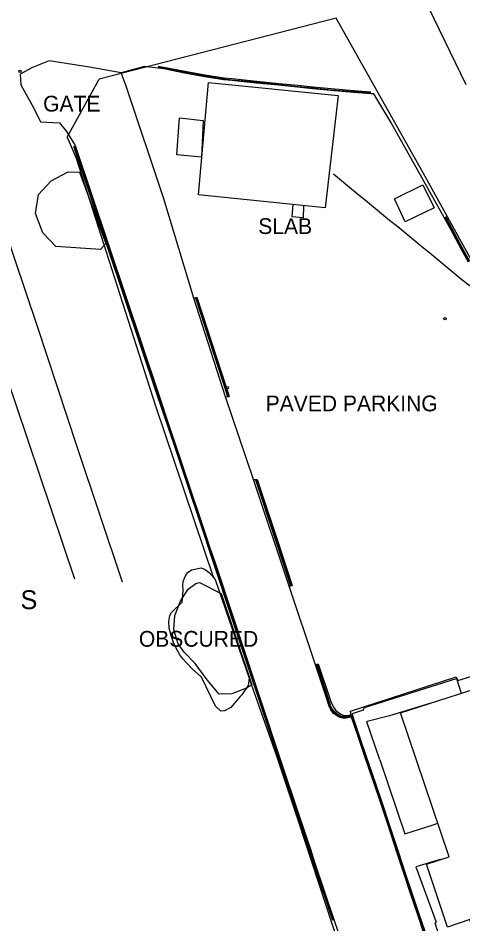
# Model space of a CAD drawing. Extents: x 368532 to 392481, y 10654822 to 10676899.
# Drawn here: x 377839.5 to 377980.7, y 10661983.6 to 10662271.1 of the extents above; entities that cross this region are included whole.
import ezdxf

# ---------------------------------------------------------------- set-up
doc = ezdxf.new("R2010")
doc.units = 0
for name, color, linetype in [('p_Catenary', 7, 'Continuous'), ('p_dtm obscured area', 7, 'Continuous'), ('p_dtm sidewalk', 7, 'Continuous'), ('p_dtm slab', 7, 'Continuous'), ('p_railroad rr control', 7, 'Continuous'), ('p_road - paved curb', 7, 'Continuous'), ('p_road dirt road', 7, 'Continuous'), ('p_road general road feature', 7, 'Continuous'), ('p_structure building', 7, 'Continuous'), ('p_structure fence', 7, 'Continuous'), ('p_structure sign', 7, 'Continuous'), ('p_structure unidentified', 7, 'Continuous'), ('p_veg woods', 7, 'Continuous')]:
    doc.layers.add(name, color=color, linetype=linetype)

msp = doc.modelspace()

# ---------------------------------------------------------------- linework, layer by layer
at = {"layer": 'p_Catenary'}
msp.add_lwpolyline([(377939.61, 10662221.62), (377942.17, 10662219.53), (377944.72, 10662217.43), (377947.27, 10662215.34), (377949.82, 10662213.25), (377952.37, 10662211.16), (377954.93, 10662209.07), (377957.48, 10662206.98), (377960.03, 10662204.89), (377962.58, 10662202.8), (377965.14, 10662200.71), (377967.69, 10662198.62), (377970.24, 10662196.53), (377972.79, 10662194.43), (377975.35, 10662192.34), (377977.9, 10662190.25), (377980.45, 10662188.16), (377983, 10662186.07), (377985.55, 10662183.98), (377988.11, 10662181.89)], dxfattribs=at)
at = {"layer": 'p_dtm obscured area'}
msp.add_lwpolyline([(377909.99, 10662055.75), (377907.09, 10662052.28), (377905.08, 10662051.18), (377903.92, 10662051.11), (377902.19, 10662052.74), (377897.77, 10662061.92), (377894.74, 10662064.6), (377893.02, 10662066.51), (377891.81, 10662067.73), (377890.85, 10662069.04), (377889.78, 10662070.92), (377888.9, 10662072.9), (377888.13, 10662075.11), (377887.48, 10662077.49), (377887.34, 10662079.61), (377887.64, 10662081.46), (377888.22, 10662082.44), (377889.35, 10662083.59), (377890.78, 10662084.86), (377891.56, 10662085.74), (377891.8, 10662087.9), (377891.91, 10662089.72), (377891.86, 10662091), (377891.91, 10662092.22), (377892.3, 10662093.38), (377892.89, 10662094.47), (377893.44, 10662095.18), (377894.55, 10662096.02), (377897.66, 10662096.64), (377898.95, 10662096.08), (377900.23, 10662095.13), (377901.06, 10662094.19), (377902.13, 10662092.88), (377912.88, 10662061.63), (377912.6, 10662059.24), (377910.5, 10662056.27)], close=True, dxfattribs=at)
at = {"layer": 'p_dtm sidewalk'}
for p, q in [((377949.49, 10662052.29), (377978.69, 10662061.46)), ((377978.69, 10662061.46), (377980.24, 10662056.81)), ((377970.51, 10662053.71), (377957.43, 10662049.67)), ((377949.04, 10662051.45), (377945.54, 10662050.27)), ((377945.54, 10662050.27), (377945.68, 10662049.82)), ((377949.4, 10662052.26), (377949.04, 10662051.45)), ((377949.49, 10662052.29), (377949.4, 10662052.26)), ((377950.27, 10662047.78), (377950.36, 10662047.81)), ((377954.32, 10662035.73), (377950.27, 10662047.78)), ((377957.43, 10662049.67), (377950.36, 10662047.81)), ((377954.32, 10662035.73), (377962.29, 10662012.22)), ((377971.25, 10662015.04), (377972.78, 10662015.57)), ((377962.29, 10662012.22), (377971.25, 10662015.04)), ((377973.49, 10662004), (377965.75, 10662001.71)), ((377965.75, 10662001.71), (377972.2, 10661984.18)), ((377972.2, 10661984.18), (377971.79, 10661983.94)), ((377971.79, 10661983.94), (377975.92, 10661971.18))]:
    msp.add_line(p, q, dxfattribs=at)
at = {"layer": 'p_dtm slab'}
for p, q in [((377889.9, 10662227.66), (377890.77, 10662239.36)), ((377890.77, 10662239.36), (377898.25, 10662238.55)), ((377898.25, 10662238.55), (377897.74, 10662226.88)), ((377897.74, 10662226.88), (377889.9, 10662227.66)), ((377926.5, 10662208.04), (377926.81, 10662211.91)), ((377930.1, 10662211.58), (377930.05, 10662207.67)), ((377930.05, 10662207.67), (377926.5, 10662208.04))]:
    msp.add_line(p, q, dxfattribs=at)
at = {"layer": 'p_railroad rr control'}
for points in [[(377857.56, 10662092.99), (377838.98, 10662148.02), (377820.16, 10662203.49), (377802.83, 10662255.08), (377786.31, 10662304.43), (377769.63, 10662354.52), (377752.35, 10662405.57), (377741.43, 10662438), (377734.41, 10662460.71), (377722.68, 10662494.64), (377708.8, 10662535.35), (377695.06, 10662575.82), (377680.14, 10662620.39)], [(377872.63, 10662092.1), (377858.32, 10662135.02), (377845.63, 10662173.16), (377830.94, 10662216.61), (377816.44, 10662259.68), (377801.65, 10662303.01), (377788.33, 10662339.5), (377775.18, 10662370.02), (377759.39, 10662404.57), (377748.13, 10662429.88), (377741.03, 10662445.63), (377734.41, 10662460.71)]]:
    msp.add_lwpolyline(points, dxfattribs=at)
at = {"layer": 'p_road - paved curb'}
for p, q in [((377849.33, 10662257.49), (377844.1, 10662255.39)), ((377862.18, 10662255.48), (377849.33, 10662257.49)), ((377844.1, 10662255.39), (377840.12, 10662253.26)), ((377872.22, 10662253.74), (377862.18, 10662255.48)), ((377840.12, 10662253.26), (377840.37, 10662249.93)), ((377873.8, 10662249.46), (377872.22, 10662253.74)), ((377840.37, 10662249.93), (377844.56, 10662242.46)), ((377885.77, 10662213.66), (377873.8, 10662249.46)), ((377844.56, 10662242.46), (377846.59, 10662238.14)), ((377846.59, 10662238.14), (377852.61, 10662237.78)), ((377852.61, 10662237.78), (377854.9, 10662235.1)), ((377854.9, 10662235.1), (377857.61, 10662230.6)), ((377857.14, 10662230.44), (377883.71, 10662151.34)), ((377857.47, 10662230.55), (377884.04, 10662151.45)), ((377857.61, 10662230.6), (377884.18, 10662151.5)), ((377895.36, 10662182.19), (377885.77, 10662213.66)), ((377905.39, 10662150.9), (377895.36, 10662182.19)), ((377883.71, 10662151.34), (377887.03, 10662141.44)), ((377884.04, 10662151.45), (377887.36, 10662141.55)), ((377884.18, 10662151.5), (377887.5, 10662141.6)), ((377914.28, 10662124.66), (377905.39, 10662150.9)), ((377887.03, 10662141.44), (377889.66, 10662133.63)), ((377887.36, 10662141.55), (377889.99, 10662133.74)), ((377887.5, 10662141.6), (377890.13, 10662133.79)), ((377889.66, 10662133.63), (377892.1, 10662126.32)), ((377889.99, 10662133.74), (377892.43, 10662126.43)), ((377890.13, 10662133.79), (377892.57, 10662126.48)), ((377892.1, 10662126.32), (377898.55, 10662107.07)), ((377892.43, 10662126.43), (377898.88, 10662107.18)), ((377892.57, 10662126.48), (377899.02, 10662107.23)), ((377925.53, 10662090.79), (377914.28, 10662124.66)), ((377898.55, 10662107.07), (377900.07, 10662102.52)), ((377898.88, 10662107.18), (377900.4, 10662102.63)), ((377899.02, 10662107.23), (377900.54, 10662102.68)), ((377900.07, 10662102.52), (377901.46, 10662098.37)), ((377900.4, 10662102.63), (377901.79, 10662098.48)), ((377900.54, 10662102.68), (377901.93, 10662098.53)), ((377901.46, 10662098.37), (377907.32, 10662080.81)), ((377901.79, 10662098.48), (377907.65, 10662080.92)), ((377901.93, 10662098.53), (377907.79, 10662080.97)), ((377933.99, 10662065.88), (377925.53, 10662090.79)), ((377907.32, 10662080.81), (377914.36, 10662059.62)), ((377907.65, 10662080.92), (377914.69, 10662059.73)), ((377907.79, 10662080.97), (377914.83, 10662059.78)), ((377936.8, 10662057.23), (377933.99, 10662065.88)), ((377936.94, 10662057.28), (377934.14, 10662065.89)), ((377937.28, 10662057.39), (377934.47, 10662066)), ((377914.36, 10662059.62), (377923.87, 10662030.99)), ((377914.69, 10662059.73), (377924.2, 10662031.1)), ((377914.83, 10662059.78), (377924.34, 10662031.15)), ((377938.4, 10662052.36), (377936.8, 10662057.23)), ((377938.54, 10662052.42), (377936.94, 10662057.28)), ((377938.86, 10662052.56), (377937.28, 10662057.39)), ((377938.84, 10662051.57), (377938.4, 10662052.36)), ((377938.97, 10662051.65), (377938.54, 10662052.42)), ((377939.59, 10662050.53), (377938.84, 10662051.57)), ((377939.26, 10662051.84), (377938.86, 10662052.56)), ((377939.7, 10662050.63), (377938.97, 10662051.65)), ((377939.96, 10662050.87), (377939.26, 10662051.84)), ((377940.27, 10662049.96), (377939.59, 10662050.53)), ((377940.36, 10662050.08), (377939.7, 10662050.63)), ((377940.57, 10662050.36), (377939.96, 10662050.87)), ((377941.14, 10662049.4), (377940.27, 10662049.96)), ((377941.21, 10662049.53), (377940.36, 10662050.08)), ((377941.39, 10662049.83), (377940.57, 10662050.36)), ((377941.95, 10662049.55), (377941.39, 10662049.83)), ((377941.79, 10662049.07), (377941.14, 10662049.4)), ((377941.84, 10662049.21), (377941.21, 10662049.53)), ((377942.57, 10662048.93), (377941.79, 10662049.07)), ((377942.59, 10662049.08), (377941.84, 10662049.21)), ((377942.63, 10662049.43), (377941.95, 10662049.55)), ((377943.55, 10662048.87), (377942.57, 10662048.93)), ((377943.54, 10662049.02), (377942.59, 10662049.08)), ((377943.51, 10662049.37), (377942.63, 10662049.43)), ((377945.68, 10662049.82), (377943.51, 10662049.37)), ((377945.45, 10662049.41), (377943.54, 10662049.02)), ((377945.35, 10662049.24), (377943.55, 10662048.87)), ((377947.47, 10662043.05), (377945.35, 10662049.24)), ((377947.61, 10662043.1), (377945.45, 10662049.41)), ((377947.94, 10662043.21), (377945.68, 10662049.82)), ((377949.79, 10662036.13), (377947.47, 10662043.05)), ((377949.93, 10662036.18), (377947.61, 10662043.1)), ((377950.26, 10662036.29), (377947.94, 10662043.21)), ((377952.54, 10662028.19), (377949.79, 10662036.13)), ((377952.68, 10662028.24), (377949.93, 10662036.18)), ((377953.01, 10662028.35), (377950.26, 10662036.29)), ((377923.87, 10662030.99), (377926.98, 10662021.6)), ((377924.2, 10662031.1), (377927.31, 10662021.71)), ((377924.34, 10662031.15), (377927.45, 10662021.76)), ((377954.74, 10662021.65), (377952.54, 10662028.19)), ((377954.88, 10662021.7), (377952.68, 10662028.24)), ((377955.21, 10662021.81), (377953.01, 10662028.35)), ((377926.98, 10662021.6), (377930.67, 10662010.59)), ((377927.31, 10662021.71), (377931, 10662010.7)), ((377927.45, 10662021.76), (377931.14, 10662010.75)), ((377956.89, 10662015.26), (377954.74, 10662021.65)), ((377957.03, 10662015.31), (377954.88, 10662021.7)), ((377957.36, 10662015.42), (377955.21, 10662021.81)), ((377960.29, 10662006.5), (377957.36, 10662015.42)), ((377959.81, 10662006.34), (377956.89, 10662015.26)), ((377959.95, 10662006.39), (377957.03, 10662015.31)), ((377930.67, 10662010.59), (377931.83, 10662007.16)), ((377931, 10662010.7), (377932.16, 10662007.27)), ((377931.14, 10662010.75), (377932.3, 10662007.32)), ((377931.83, 10662007.16), (377933.3, 10662002.73)), ((377932.16, 10662007.27), (377933.63, 10662002.84)), ((377932.3, 10662007.32), (377933.77, 10662002.89)), ((377962.07, 10661999.45), (377959.81, 10662006.34)), ((377962.21, 10661999.5), (377959.95, 10662006.39)), ((377962.54, 10661999.61), (377960.29, 10662006.5)), ((377933.3, 10662002.73), (377939.3, 10661984.81)), ((377933.63, 10662002.84), (377939.63, 10661984.92)), ((377933.77, 10662002.89), (377939.77, 10661984.97)), ((377964.14, 10661993.24), (377962.07, 10661999.45)), ((377964.28, 10661993.29), (377962.21, 10661999.5)), ((377964.61, 10661993.4), (377962.54, 10661999.61)), ((377966.3, 10661986.82), (377964.14, 10661993.24)), ((377966.44, 10661986.87), (377964.28, 10661993.29)), ((377966.77, 10661986.98), (377964.61, 10661993.4)), ((377968.37, 10661980.7), (377966.3, 10661986.82)), ((377968.51, 10661980.75), (377966.44, 10661986.87)), ((377968.84, 10661980.86), (377966.77, 10661986.98)), ((377939.77, 10661984.97), (377943.29, 10661974.95))]:
    msp.add_line(p, q, dxfattribs=at)
at = {"layer": 'p_road dirt road'}
for p, q in [((377973.28, 10662267.38), (377964.65, 10662285.33)), ((377981.79, 10662249.86), (377973.28, 10662267.38))]:
    msp.add_line(p, q, dxfattribs=at)
at = {"layer": 'p_road general road feature'}
for p, q in [((377879.61, 10662255.69), (377872.22, 10662253.74)), ((377883.91, 10662255.22), (377879.61, 10662255.69)), ((377885.74, 10662254.93), (377883.91, 10662255.22)), ((377885.77, 10662255.08), (377883.94, 10662255.37)), ((377885.83, 10662255.42), (377883.99, 10662255.71)), ((377891.79, 10662253.72), (377885.74, 10662254.93)), ((377891.82, 10662253.87), (377885.77, 10662255.08)), ((377891.88, 10662254.21), (377885.83, 10662255.42)), ((377898.24, 10662253.05), (377891.88, 10662254.21)), ((377898.16, 10662252.56), (377891.79, 10662253.72)), ((377898.19, 10662252.71), (377891.82, 10662253.87)), ((377904.75, 10662251.5), (377898.16, 10662252.56)), ((377904.77, 10662251.65), (377898.19, 10662252.71)), ((377904.82, 10662252), (377898.24, 10662253.05)), ((377907.39, 10662251.24), (377904.75, 10662251.5)), ((377907.4, 10662251.39), (377904.77, 10662251.65)), ((377907.44, 10662251.74), (377904.82, 10662252)), ((377912.19, 10662250.76), (377907.39, 10662251.24)), ((377912.21, 10662250.91), (377907.4, 10662251.39)), ((377912.24, 10662251.26), (377907.44, 10662251.74)), ((377917.34, 10662250.74), (377912.24, 10662251.26)), ((377917.29, 10662250.24), (377912.19, 10662250.76)), ((377917.3, 10662250.39), (377912.21, 10662250.91)), ((377922.26, 10662249.75), (377917.29, 10662250.24)), ((377922.28, 10662249.9), (377917.3, 10662250.39)), ((377922.31, 10662250.25), (377917.34, 10662250.74)), ((377928.26, 10662249.13), (377922.26, 10662249.75)), ((377928.28, 10662249.28), (377922.28, 10662249.9)), ((377928.31, 10662249.63), (377922.31, 10662250.25)), ((377933, 10662248.63), (377928.26, 10662249.13)), ((377933.01, 10662248.78), (377928.28, 10662249.28)), ((377933.05, 10662249.13), (377928.31, 10662249.63)), ((377938.85, 10662248.08), (377933, 10662248.63)), ((377938.86, 10662248.23), (377933.01, 10662248.78)), ((377938.89, 10662248.58), (377933.05, 10662249.13)), ((377946.03, 10662247.64), (377938.86, 10662248.23)), ((377946.06, 10662247.99), (377938.89, 10662248.58)), ((377946.02, 10662247.49), (377938.85, 10662248.08)), ((377951.5, 10662247.05), (377946.02, 10662247.49)), ((377951.51, 10662247.2), (377946.03, 10662247.64)), ((377951.54, 10662247.55), (377946.06, 10662247.99)), ((377952.42, 10662247.03), (377951.5, 10662247.05)), ((377957.89, 10662238.01), (377952.42, 10662247.03)), ((377974.83, 10662207.74), (377957.89, 10662238.01)), ((377977.3, 10662204.2), (377975.27, 10662207.98)), ((377976.86, 10662203.96), (377974.83, 10662207.74)), ((377976.99, 10662204.03), (377974.97, 10662207.82)), ((377980.25, 10662197.64), (377976.86, 10662203.96)), ((377980.38, 10662197.71), (377976.99, 10662204.03)), ((377980.69, 10662197.88), (377977.3, 10662204.2)), ((377982.49, 10662193.56), (377980.25, 10662197.64)), ((377982.62, 10662193.63), (377980.38, 10662197.71)), ((377982.93, 10662193.8), (377980.69, 10662197.88)), ((377895.36, 10662182.19), (377896.31, 10662182.51)), ((377895.85, 10662182.29), (377905.98, 10662151.04)), ((377896.19, 10662182.4), (377906.33, 10662151.08)), ((377896.31, 10662182.51), (377905.58, 10662153.89)), ((377905.74, 10662153.42), (377906.54, 10662150.94)), ((377905.39, 10662150.9), (377906.54, 10662150.94)), ((377914.28, 10662124.66), (377915.4, 10662124.66)), ((377915.26, 10662124.62), (377921.49, 10662105.82)), ((377915.4, 10662124.66), (377921.63, 10662105.87)), ((377914.93, 10662124.51), (377921.16, 10662105.71)), ((377921.16, 10662105.71), (377926.05, 10662090.94)), ((377921.49, 10662105.82), (377926.39, 10662091.02)), ((377921.63, 10662105.87), (377926.54, 10662091.04)), ((377925.53, 10662090.79), (377926.54, 10662091.04)), ((377933.99, 10662065.88), (377934.75, 10662066.11)), ((377934.75, 10662066.11), (377938.82, 10662054.14)), ((377979.12, 10662060.84), (377993.89, 10662065.47)), ((377945.02, 10662051.1), (377978.62, 10662062.01)), ((377978.62, 10662062.01), (377979.12, 10662060.84)), ((377938.82, 10662054.14), (377939.62, 10662052.37)), ((377939.62, 10662052.37), (377940.33, 10662051.41)), ((377940.33, 10662051.41), (377942.02, 10662050.12)), ((377942.02, 10662050.12), (377942.99, 10662049.77)), ((377944.43, 10662049.79), (377945.3, 10662050.11)), ((377945.3, 10662050.11), (377945.02, 10662051.1)), ((377942.99, 10662049.77), (377944.43, 10662049.79))]:
    msp.add_line(p, q, dxfattribs=at)
at = {"layer": 'p_structure building'}
for points in [[(377937.03, 10662210.87), (377896.8, 10662214.97), (377900, 10662250.61), (377941.17, 10662246.51)], [(377971.63, 10662210.82), (377962.46, 10662206.43), (377959, 10662213.75), (377968.04, 10662218.1)], [(378052.62, 10661727.31), (377986.38, 10661926.41), (377988.45, 10661927.06), (377985.51, 10661936.49), (377997.79, 10661940.21), (377982.95, 10661985.03), (377975.89, 10661982.54), (377969.14, 10662002.58), (377976.38, 10662004.94), (377960.9, 10662050.64), (377994.45, 10662061.35), (377999.14, 10662046.19), (378010.84, 10662050.18), (378016.98, 10662031.86), (378014.16, 10662030.76), (378016.86, 10662022.62), (378020.3, 10662023.97), (378025.36, 10662010.1), (378021.32, 10662008.46), (378042.6, 10661944.55), (378048.38, 10661946.39), (378110.47, 10661760.67), (378108.49, 10661759.98), (378112.85, 10661746.99)]]:
    msp.add_lwpolyline(points, close=True, dxfattribs=at)
at = {"layer": 'p_structure fence'}
for p, q in [((377940.54, 10662270.99), (377865.23, 10662251.69)), ((377968.23, 10662221.79), (377940.54, 10662270.99)), ((377855.09, 10662233.28), (377865.23, 10662251.69)), ((377855.09, 10662233.28), (377857.92, 10662226.62)), ((377857.92, 10662226.62), (377883.14, 10662147.97)), ((378002.92, 10662158.99), (377968.23, 10662221.79)), ((377883.14, 10662147.97), (377901.41, 10662093.76)), ((377912.86, 10662061.44), (377921.54, 10662036.9)), ((377921.54, 10662036.9), (377928.56, 10662015.99)), ((377928.56, 10662015.99), (377943.85, 10661969.47))]:
    msp.add_line(p, q, dxfattribs=at)
at = {"layer": 'p_structure unidentified'}
for centre in [(377840.15, 10662254.18), (377975.09, 10662175.68), (377905.93, 10662153.74)]:
    msp.add_circle(centre, 0.375, dxfattribs=at)
at = {"layer": 'p_veg woods'}
for points in [[(377867.35, 10662199.51), (377865.66, 10662197.63), (377851.52, 10662198.56), (377847.4, 10662202.97), (377845.06, 10662209.09), (377846.02, 10662215.03), (377850.02, 10662219.42), (377855.45, 10662222.26), (377858.97, 10662222.22)], [(377858.97, 10662222.22), (377867.35, 10662199.51)], [(377913.69, 10662059.53), (377912.03, 10662058.38), (377907.37, 10662056.58), (377903.35, 10662056.54), (377899.51, 10662061.12), (377895.74, 10662066.26), (377892.27, 10662069.83), (377890.3, 10662072.48), (377888.95, 10662076.94), (377889.23, 10662081.49), (377891.09, 10662086.05), (377893.5, 10662089.88), (377895.9, 10662091.59), (377897.13, 10662091.96), (377904.02, 10662088.51)], [(377904.02, 10662088.51), (377913.69, 10662059.53)]]:
    msp.add_lwpolyline(points, dxfattribs=at)

# ---------------------------------------------------------------- texts
at = {"layer": 'p_dtm obscured area'}
msp.add_text(' OBSCURED', height=5, dxfattribs=at).set_placement((377876, 10662071.58))
at = {"layer": 'p_dtm slab'}
msp.add_text(' SLAB', height=5, dxfattribs=at).set_placement((377913.91, 10662202.55))
at = {"layer": 'p_road general road feature'}
msp.add_text(' PAVED PARKING', height=5, dxfattribs=at).set_placement((377916.26, 10662146.28))
at = {"layer": 'p_structure fence'}
msp.add_text(' GATE', height=5, dxfattribs=at).set_placement((377845.59, 10662241.41))
at = {"layer": 'p_structure sign'}
msp.add_text('S', height=6, dxfattribs=at).set_placement((377840.28, 10662083.5))

doc.saveas('drawing.dxf')
